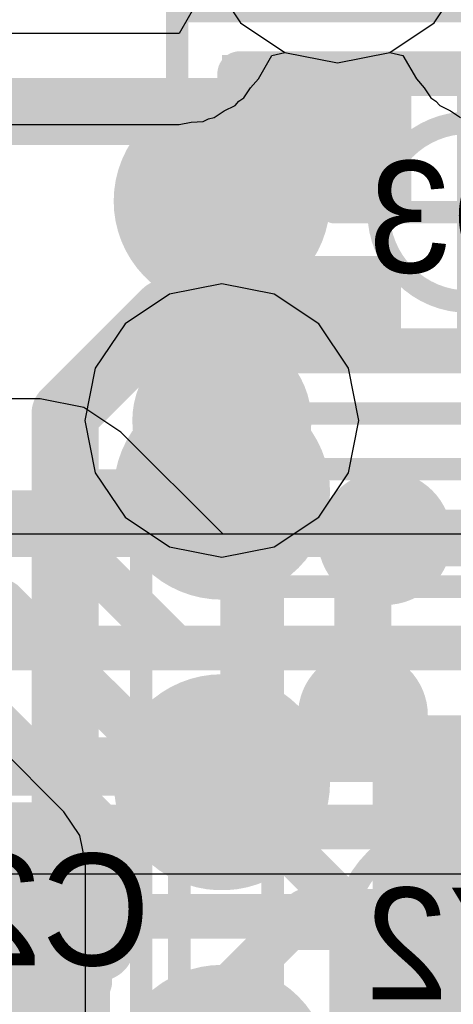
# Model space of a CAD drawing. Header units: millimetres. Extents: x -2 to 68, y -2 to 27.4.
# Tile 480 of 594: x 54.649 to 55.617, y 8.828 to 11.031. Entities that reach past the tile are written whole.
import ezdxf

# ---------------------------------------------------------------- set-up
doc = ezdxf.new("R2010")
doc.units = ezdxf.units.MM
for name, color, linetype in [('BottomLayer', 5, 'Continuous'), ('BottomPaste', 16, 'Continuous'), ('BottomSolder', 6, 'Continuous'), ('DrillGuide', 244, 'Continuous'), ('Mechanical10', 56, 'Continuous'), ('Mechanical13', 56, 'Continuous'), ('Mechanical17', 56, 'Continuous'), ('Mechanical6', 56, 'Continuous'), ('Mechanical87', 56, 'Continuous'), ('MidLayer1', 16, 'Continuous'), ('MidLayer2', 76, 'Continuous'), ('MidLayer3', 90, 'Continuous'), ('MidLayer4', 156, 'Continuous'), ('MidLayer5', 130, 'Continuous'), ('MidLayer6', 216, 'Continuous'), ('MidLayer7', 6, 'Continuous'), ('MidLayer8', 54, 'Continuous'), ('MultiLayer', 9, 'Continuous'), ('TopLayer', 1, 'Continuous'), ('TopPaste', 8, 'Continuous'), ('TopSolder', 216, 'Continuous'), ('ViaHoleLayer', 16, 'Continuous')]:
    doc.layers.add(name, color=color, linetype=linetype)

# ---------------------------------------------------------------- blocks, each defined once
blk = doc.blocks.new('CAP_0201_B_112')
at = {"layer": 'BottomLayer', "const_width": 0.08059928}
for points in [[(-0.3896995, 0.08940038, 1), (-0.30910022, 0.08940038, 1)], [(-0.24090122, 0.08940038, 1), (-0.16030194, 0.08940038, 1)], [(0.16030194, 0.08940038, 1), (0.24090122, 0.08940038, 1)], [(0.30910022, 0.08940038, 1), (0.3896995, 0.08940038, 1)], [(-0.3896995, -0.08940038, 1), (-0.30910022, -0.08940038, 1)], [(-0.24090122, -0.08940038, 1), (-0.16030194, -0.08940038, 1)], [(0.16030194, -0.08940038, 1), (0.24090122, -0.08940038, 1)], [(0.30910022, -0.08940038, 1), (0.3896995, -0.08940038, 1)]]:
    blk.add_lwpolyline(points, format="xyb", close=True, dxfattribs=at)
at = {"layer": 'BottomLayer'}
for points in [[(-0.20060158, 0.16999966), (-0.34939986, 0.16999966), (-0.20060158, -0.16999966), (-0.34939986, -0.16999966)], [(0.20060158, -0.16999966), (0.34939986, -0.16999966), (0.20060158, 0.16999966), (0.34939986, 0.16999966)], [(-0.1200023, 0.08940038), (-0.4299991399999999, 0.08940038), (-0.1200023, -0.08940038), (-0.4299991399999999, -0.08940038)], [(0.1200023, -0.08940038), (0.4299991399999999, -0.08940038), (0.1200023, 0.08940038), (0.4299991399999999, 0.08940038)]]:
    blk.add_solid(points, dxfattribs=at)
at = {"layer": 'BottomPaste', "const_width": 0.08059928}
for points in [[(-0.3896995, 0.08940038, 1), (-0.30910022, 0.08940038, 1)], [(-0.24090122, 0.08940038, 1), (-0.16030194, 0.08940038, 1)], [(0.16030194, 0.08940038, 1), (0.24090122, 0.08940038, 1)], [(0.30910022, 0.08940038, 1), (0.3896995, 0.08940038, 1)], [(-0.3896995, -0.08940038, 1), (-0.30910022, -0.08940038, 1)], [(-0.24090122, -0.08940038, 1), (-0.16030194, -0.08940038, 1)], [(0.16030194, -0.08940038, 1), (0.24090122, -0.08940038, 1)], [(0.30910022, -0.08940038, 1), (0.3896995, -0.08940038, 1)]]:
    blk.add_lwpolyline(points, format="xyb", close=True, dxfattribs=at)
at = {"layer": 'BottomPaste'}
for points in [[(-0.20060158, 0.16999966), (-0.34939986, 0.16999966), (-0.20060158, -0.16999966), (-0.34939986, -0.16999966)], [(0.20060158, -0.16999966), (0.34939986, -0.16999966), (0.20060158, 0.16999966), (0.34939986, 0.16999966)], [(-0.1200023, 0.08940038), (-0.4299991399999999, 0.08940038), (-0.1200023, -0.08940038), (-0.4299991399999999, -0.08940038)], [(0.1200023, -0.08940038), (0.4299991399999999, -0.08940038), (0.1200023, 0.08940038), (0.4299991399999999, 0.08940038)]]:
    blk.add_solid(points, dxfattribs=at)
at = {"layer": 'BottomSolder', "const_width": 0.08059928}
for points in [[(-0.3896995, 0.08940038, 1), (-0.30910022, 0.08940038, 1)], [(-0.24090122, 0.08940038, 1), (-0.16030194, 0.08940038, 1)], [(0.16030194, 0.08940038, 1), (0.24090122, 0.08940038, 1)], [(0.30910022, 0.08940038, 1), (0.3896995, 0.08940038, 1)], [(-0.3896995, -0.08940038, 1), (-0.30910022, -0.08940038, 1)], [(-0.24090122, -0.08940038, 1), (-0.16030194, -0.08940038, 1)], [(0.16030194, -0.08940038, 1), (0.24090122, -0.08940038, 1)], [(0.30910022, -0.08940038, 1), (0.3896995, -0.08940038, 1)]]:
    blk.add_lwpolyline(points, format="xyb", close=True, dxfattribs=at)
at = {"layer": 'BottomSolder'}
for points in [[(-0.20060158, 0.16999966), (-0.34939986, 0.16999966), (-0.20060158, -0.16999966), (-0.34939986, -0.16999966)], [(0.20060158, -0.16999966), (0.34939986, -0.16999966), (0.20060158, 0.16999966), (0.34939986, 0.16999966)], [(-0.1200023, 0.08940038), (-0.4299991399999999, 0.08940038), (-0.1200023, -0.08940038), (-0.4299991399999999, -0.08940038)], [(0.1200023, -0.08940038), (0.4299991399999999, -0.08940038), (0.1200023, 0.08940038), (0.4299991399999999, 0.08940038)]]:
    blk.add_solid(points, dxfattribs=at)
at = {"layer": 'Mechanical10', "const_width": 0.11999976}
for points in [[(-0.31999936, -0.16999966), (-0.31999936, 0.16999966)], [(-0.31999936, 0.16999966), (0.31999936, 0.16999966)], [(0.31999936, -0.16999966), (0.31999936, 0.16999966)], [(-0.31999936, -0.16999966), (0.31999936, -0.16999966)]]:
    blk.add_lwpolyline(points, dxfattribs=at)
at = {"layer": 'Mechanical10', "const_width": 0.05999988}
for points in [[(-0.3499993, 0.16999966, 1), (-0.28999942, 0.16999966, 1)], [(-0.3499993, 0.16999966, 1), (-0.28999942, 0.16999966, 1)], [(0.28999942, 0.16999966, 1), (0.3499993, 0.16999966, 1)], [(0.28999942, 0.16999966, 1), (0.3499993, 0.16999966, 1)], [(-0.3499993, -0.16999966, 1), (-0.28999942, -0.16999966, 1)], [(-0.3499993, -0.16999966, 1), (-0.28999942, -0.16999966, 1)], [(0.28999942, -0.16999966, 1), (0.3499993, -0.16999966, 1)], [(0.28999942, -0.16999966, 1), (0.3499993, -0.16999966, 1)]]:
    blk.add_lwpolyline(points, format="xyb", close=True, dxfattribs=at)
at = {"layer": 'Mechanical6', "const_width": 0.0499999}
for points in [[(-0.5299989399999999, -0.26999946), (-0.5299989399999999, 0.26999946)], [(-0.5299989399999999, 0.26999946), (0.5299989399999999, 0.26999946)], [(0.5299989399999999, -0.26999946), (0.5299989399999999, 0.26999946)], [(0, -0.135001), (0, 0.135001)], [(-0.135001, 0), (0.135001, 0)], [(-0.5299989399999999, -0.26999946), (0.5299989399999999, -0.26999946)]]:
    blk.add_lwpolyline(points, dxfattribs=at)
at = {"layer": 'Mechanical6'}
for points, const_width in [([(-0.54249828, 0.26999946, 1), (-0.5174996, 0.26999946, 1)], 0.02499868), ([(-0.54249828, 0.26999946, 1), (-0.5174996, 0.26999946, 1)], 0.02499868), ([(0.5174996, 0.26999946, 1), (0.54249828, 0.26999946, 1)], 0.02499868), ([(0.5174996, 0.26999946, 1), (0.54249828, 0.26999946, 1)], 0.02499868), ([(-0.01249934, 0.135001, 1), (0.01249934, 0.135001, 1)], 0.02499868), ([(0.10130028, 0, 1), (-0.10130028, 0, 1)], 0.0499999), ([(-0.14750034, 0, 1), (-0.12250166, 0, 1)], 0.02499868), ([(-0.11379962, 0, 1), (-0.08880094, 0, 1)], 0.02499868), ([(0.08880094, 0, 1), (0.11379962, 0, 1)], 0.02499868), ([(0.12250166, 0, 1), (0.14750034, 0, 1)], 0.02499868), ([(-0.01249934, -0.135001, 1), (0.01249934, -0.135001, 1)], 0.02499868), ([(-0.54249828, -0.26999946, 1), (-0.5174996, -0.26999946, 1)], 0.02499868), ([(-0.54249828, -0.26999946, 1), (-0.5174996, -0.26999946, 1)], 0.02499868), ([(0.5174996, -0.26999946, 1), (0.54249828, -0.26999946, 1)], 0.02499868), ([(0.5174996, -0.26999946, 1), (0.54249828, -0.26999946, 1)], 0.02499868)]:
    blk.add_lwpolyline(points, format="xyb", close=True, dxfattribs=dict(at, const_width=const_width))
blk = doc.blocks.new('S_T1532AI_J4_DCC_32_768E_F_________1_B_154')
at = {"layer": 'BottomLayer', "const_width": 0.12499848}
for points in [[(-0.56249824, 0.20500086, 1), (-0.43749976, 0.20500086, 1)], [(0.43749976, 0.20500086, 1), (0.56249824, 0.20500086, 1)], [(-0.56249824, -0.20500086, 1), (-0.43749976, -0.20500086, 1)], [(0.43749976, -0.20500086, 1), (0.56249824, -0.20500086, 1)]]:
    blk.add_lwpolyline(points, format="xyb", close=True, dxfattribs=at)
at = {"layer": 'BottomPaste', "const_width": 0.12499848}
for points in [[(-0.56249824, 0.20500086, 1), (-0.43749976, 0.20500086, 1)], [(0.43749976, 0.20500086, 1), (0.56249824, 0.20500086, 1)], [(-0.56249824, -0.20500086, 1), (-0.43749976, -0.20500086, 1)], [(0.43749976, -0.20500086, 1), (0.56249824, -0.20500086, 1)]]:
    blk.add_lwpolyline(points, format="xyb", close=True, dxfattribs=at)
at = {"layer": 'BottomSolder', "const_width": 0.14499844}
for points in [[(-0.5724982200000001, 0.20500086, 1), (-0.42749978, 0.20500086, 1)], [(0.42749978, 0.20500086, 1), (0.5724982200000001, 0.20500086, 1)], [(-0.5724982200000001, -0.20500086, 1), (-0.42749978, -0.20500086, 1)], [(0.42749978, -0.20500086, 1), (0.5724982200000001, -0.20500086, 1)]]:
    blk.add_lwpolyline(points, format="xyb", close=True, dxfattribs=at)
at = {"layer": 'Mechanical10', "const_width": 0.0508}
for points in [[(-0.7874, -0.4064), (-0.7874, 0.4318)], [(0.7619999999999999, 0.4318), (-0.7874, 0.4318)], [(0.7619999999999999, -0.4064), (0.7619999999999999, 0.4318)], [(0.7619999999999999, -0.4064), (-0.7874, -0.4064)]]:
    blk.add_lwpolyline(points, dxfattribs=at)
at = {"layer": 'Mechanical10', "const_width": 0.0254}
for points in [[(-0.8000999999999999, 0.4318, 1), (-0.7746999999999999, 0.4318, 1)], [(-0.8000999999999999, 0.4318, 1), (-0.7746999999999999, 0.4318, 1)], [(0.7493, 0.4318, 1), (0.7746999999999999, 0.4318, 1)], [(0.7493, 0.4318, 1), (0.7746999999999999, 0.4318, 1)], [(-0.8000999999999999, -0.4064, 1), (-0.7746999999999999, -0.4064, 1)], [(-0.8000999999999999, -0.4064, 1), (-0.7746999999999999, -0.4064, 1)], [(0.7493, -0.4064, 1), (0.7746999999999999, -0.4064, 1)], [(0.7493, -0.4064, 1), (0.7746999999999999, -0.4064, 1)]]:
    blk.add_lwpolyline(points, format="xyb", close=True, dxfattribs=at)
at = {"layer": 'Mechanical10'}
blk.add_solid([(-0.7874, 0.2032), (-0.5588, 0.2032), (-0.7874, 0.4318), (-0.5588, 0.4318)], dxfattribs=at)
at = {"layer": 'Mechanical6', "const_width": 0.0499999}
for points in [[(1.05000044, 0.7000011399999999), (-1.05000044, 0.7000011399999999)], [(-1.05000044, -0.7000011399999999), (-1.05000044, 0.7000011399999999)], [(1.05000044, -0.7000011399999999), (1.05000044, 0.7000011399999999)], [(0, -0.3499993), (0, 0.3499993)], [(0.3499993, 0), (-0.3499993, 0)], [(1.05000044, -0.7000011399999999), (-1.05000044, -0.7000011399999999)]]:
    blk.add_lwpolyline(points, dxfattribs=at)
at = {"layer": 'Mechanical6'}
for points, const_width in [([(-1.06249978, 0.7000011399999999, 1), (-1.0375011, 0.7000011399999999, 1)], 0.02499868), ([(-1.06249978, 0.7000011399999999, 1), (-1.0375011, 0.7000011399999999, 1)], 0.02499868), ([(1.0375011, 0.7000011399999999, 1), (1.06249978, 0.7000011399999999, 1)], 0.02499868), ([(1.0375011, 0.7000011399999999, 1), (1.06249978, 0.7000011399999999, 1)], 0.02499868), ([(-0.01249934, 0.3499993, 1), (0.01249934, 0.3499993, 1)], 0.02499868), ([(0.2499995, 0, 1), (-0.2499995, 0, 1)], 0.0499999), ([(-0.36249864, 0, 1), (-0.33749996, 0, 1)], 0.02499868), ([(-0.26249884, 0, 1), (-0.23750016, 0, 1)], 0.02499868), ([(0.23750016, 0, 1), (0.26249884, 0, 1)], 0.02499868), ([(0.33749996, 0, 1), (0.36249864, 0, 1)], 0.02499868), ([(-0.01249934, -0.3499993, 1), (0.01249934, -0.3499993, 1)], 0.02499868), ([(-1.06249978, -0.7000011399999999, 1), (-1.0375011, -0.7000011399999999, 1)], 0.02499868), ([(-1.06249978, -0.7000011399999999, 1), (-1.0375011, -0.7000011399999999, 1)], 0.02499868), ([(1.0375011, -0.7000011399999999, 1), (1.06249978, -0.7000011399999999, 1)], 0.02499868), ([(1.0375011, -0.7000011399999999, 1), (1.06249978, -0.7000011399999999, 1)], 0.02499868)]:
    blk.add_lwpolyline(points, format="xyb", close=True, dxfattribs=dict(at, const_width=const_width))
blk = doc.blocks.new('SOT883_B_155')
at = {"layer": 'BottomLayer'}
for points, const_width in [([(-0.46874684, 0.2875025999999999, 1), (-0.4062476, 0.2875025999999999, 1)], 0.06249923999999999), ([(-0.29374592, 0.2875025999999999, 1), (-0.23124668, 0.2875025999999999, 1)], 0.06249923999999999), ([(0.21874988, 0.26250138, 1), (0.25625044, 0.26250138, 1)], 0.03750056), ([(0.44374816, 0.26250138, 1), (0.48124872, 0.26250138, 1)], 0.03750056), ([(-0.46874684, 0.16250412, 1), (-0.4062476, 0.16250412, 1)], 0.06249923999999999), ([(-0.29374592, 0.16250412, 1), (-0.23124668, 0.16250412, 1)], 0.06249923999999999), ([(-0.46874938, -0.16249904, 1), (-0.40625014, -0.16249904, 1)], 0.06249923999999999), ([(-0.29374846, -0.16249904, 1), (-0.23124922, -0.16249904, 1)], 0.06249923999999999), ([(-0.46874938, -0.28749752, 1), (-0.40625014, -0.28749752, 1)], 0.06249923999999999), ([(-0.29374846, -0.28749752, 1), (-0.23124922, -0.28749752, 1)], 0.06249923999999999), ([(0.21874988, -0.2624963, 1), (0.25625044, -0.2624963, 1)], 0.03750056), ([(0.44374816, -0.2624963, 1), (0.48124872, -0.2624963, 1)], 0.03750056)]:
    blk.add_lwpolyline(points, format="xyb", close=True, dxfattribs=dict(at, const_width=const_width))
for points in [[(-0.43749722, 0.35000184), (-0.43749722, 0.10000488), (-0.2624963, 0.35000184), (-0.2624963, 0.10000488)], [(-0.49999646, 0.2875025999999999), (-0.49999646, 0.16250412), (-0.19999706, 0.2875025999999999), (-0.19999706, 0.16250412)], [(0.23750016, -0.29999686), (0.46249844, -0.29999686), (0.23750016, 0.30000194), (0.46249844, 0.30000194)], [(0.1999996, -0.2624963), (0.499999, -0.2624963), (0.1999996, 0.26250138), (0.499999, 0.26250138)], [(-0.43749976, -0.0999998), (-0.43749976, -0.34999676), (-0.26249884, -0.0999998), (-0.26249884, -0.34999676)], [(-0.499999, -0.16249904), (-0.499999, -0.28749752), (-0.1999996, -0.16249904), (-0.1999996, -0.28749752)]]:
    blk.add_solid(points, dxfattribs=at)
at = {"layer": 'BottomPaste'}
for points, const_width in [([(-0.46874684, 0.2875025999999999, 1), (-0.4062476, 0.2875025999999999, 1)], 0.06249923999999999), ([(-0.29374592, 0.2875025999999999, 1), (-0.23124668, 0.2875025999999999, 1)], 0.06249923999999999), ([(0.21874988, 0.26250138, 1), (0.25625044, 0.26250138, 1)], 0.03750056), ([(0.44374816, 0.26250138, 1), (0.48124872, 0.26250138, 1)], 0.03750056), ([(-0.46874684, 0.16250412, 1), (-0.4062476, 0.16250412, 1)], 0.06249923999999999), ([(-0.29374592, 0.16250412, 1), (-0.23124668, 0.16250412, 1)], 0.06249923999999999), ([(-0.46874938, -0.16249904, 1), (-0.40625014, -0.16249904, 1)], 0.06249923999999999), ([(-0.29374846, -0.16249904, 1), (-0.23124922, -0.16249904, 1)], 0.06249923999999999), ([(-0.46874938, -0.28749752, 1), (-0.40625014, -0.28749752, 1)], 0.06249923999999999), ([(-0.29374846, -0.28749752, 1), (-0.23124922, -0.28749752, 1)], 0.06249923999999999), ([(0.21874988, -0.2624963, 1), (0.25625044, -0.2624963, 1)], 0.03750056), ([(0.44374816, -0.2624963, 1), (0.48124872, -0.2624963, 1)], 0.03750056)]:
    blk.add_lwpolyline(points, format="xyb", close=True, dxfattribs=dict(at, const_width=const_width))
for points in [[(-0.43749722, 0.35000184), (-0.43749722, 0.10000488), (-0.2624963, 0.35000184), (-0.2624963, 0.10000488)], [(-0.49999646, 0.2875025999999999), (-0.49999646, 0.16250412), (-0.19999706, 0.2875025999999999), (-0.19999706, 0.16250412)], [(0.23750016, -0.29999686), (0.46249844, -0.29999686), (0.23750016, 0.30000194), (0.46249844, 0.30000194)], [(0.1999996, -0.2624963), (0.499999, -0.2624963), (0.1999996, 0.26250138), (0.499999, 0.26250138)], [(-0.43749976, -0.0999998), (-0.43749976, -0.34999676), (-0.26249884, -0.0999998), (-0.26249884, -0.34999676)], [(-0.499999, -0.16249904), (-0.499999, -0.28749752), (-0.1999996, -0.16249904), (-0.1999996, -0.28749752)]]:
    blk.add_solid(points, dxfattribs=at)
at = {"layer": 'BottomSolder'}
for points, const_width in [([(-0.46874684, 0.2875025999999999, 1), (-0.4062476, 0.2875025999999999, 1)], 0.06249923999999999), ([(-0.29374592, 0.2875025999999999, 1), (-0.23124668, 0.2875025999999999, 1)], 0.06249923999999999), ([(0.1937512, 0.26250138, 1), (0.28124912, 0.26250138, 1)], 0.08750045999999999), ([(0.41874948, 0.26250138, 1), (0.5062474, 0.26250138, 1)], 0.08750045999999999), ([(-0.46874684, 0.16250412, 1), (-0.4062476, 0.16250412, 1)], 0.06249923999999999), ([(-0.29374592, 0.16250412, 1), (-0.23124668, 0.16250412, 1)], 0.06249923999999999), ([(-0.46874938, -0.16249904, 1), (-0.40625014, -0.16249904, 1)], 0.06249923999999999), ([(-0.29374846, -0.16249904, 1), (-0.23124922, -0.16249904, 1)], 0.06249923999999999), ([(0.1937512, -0.2624963, 1), (0.28124912, -0.2624963, 1)], 0.08750045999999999), ([(0.41874948, -0.2624963, 1), (0.5062474, -0.2624963, 1)], 0.08750045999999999), ([(-0.46874938, -0.28749752, 1), (-0.40625014, -0.28749752, 1)], 0.06249923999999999), ([(-0.29374846, -0.28749752, 1), (-0.23124922, -0.28749752, 1)], 0.06249923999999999)]:
    blk.add_lwpolyline(points, format="xyb", close=True, dxfattribs=dict(at, const_width=const_width))
for points in [[(-0.54999636, 0.0979297), (-0.14999716, 0.0979297), (-0.54999636, 0.3519297), (-0.14999716, 0.3519297)], [(-0.43749722, 0.35000184), (-0.43749722, 0.10000488), (-0.2624963, 0.35000184), (-0.2624963, 0.10000488)], [(0.23750016, -0.34999676), (0.46249844, -0.34999676), (0.23750016, 0.35000184), (0.46249844, 0.35000184)], [(-0.49999646, 0.2875025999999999), (-0.49999646, 0.16250412), (-0.19999706, 0.2875025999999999), (-0.19999706, 0.16250412)], [(0.1499997, -0.2624963), (0.5499989, -0.2624963), (0.1499997, 0.26250138), (0.5499989, 0.26250138)], [(-0.54999382, -0.35193478), (-0.14999462, -0.35193478), (-0.54999382, -0.09793478), (-0.14999462, -0.09793478)], [(-0.43749976, -0.0999998), (-0.43749976, -0.34999676), (-0.26249884, -0.0999998), (-0.26249884, -0.34999676)], [(-0.499999, -0.16249904), (-0.499999, -0.28749752), (-0.1999996, -0.16249904), (-0.1999996, -0.28749752)]]:
    blk.add_solid(points, dxfattribs=at)
at = {"layer": 'Mechanical10', "const_width": 0.0999998}
for points in [[(-0.50999898, 0.30999938), (0.51000152, 0.31000192)], [(-0.50999898, -0.30999684), (-0.50999898, 0.30999938)], [(0.51000152, 0.31000192), (0.51000406, -0.30999938)], [(-0.50999898, -0.30999684), (0.51000406, -0.30999938)]]:
    blk.add_lwpolyline(points, dxfattribs=at)
at = {"layer": 'Mechanical10', "const_width": 0.0499999}
for points in [[(-0.5349976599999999, 0.30999938, 1), (-0.4850003, 0.30999938, 1)], [(-0.5349976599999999, 0.30999938, 1), (-0.4850003, 0.30999938, 1)], [(0.48500284, 0.31000192, 1), (0.5350001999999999, 0.31000192, 1)], [(0.48500284, 0.31000192, 1), (0.5350001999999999, 0.31000192, 1)], [(-0.5349976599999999, -0.30999684, 1), (-0.4850003, -0.30999684, 1)], [(-0.5349976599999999, -0.30999684, 1), (-0.4850003, -0.30999684, 1)], [(0.4850053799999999, -0.30999938, 1), (0.53500274, -0.30999938, 1)], [(0.4850053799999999, -0.30999938, 1), (0.53500274, -0.30999938, 1)]]:
    blk.add_lwpolyline(points, format="xyb", close=True, dxfattribs=at)
at = {"layer": 'Mechanical10'}
blk.add_solid([(-0.50994056, 7.619999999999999e-06), (-0.12694412, 7.619999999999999e-06), (-0.50994056, 0.31000446), (-0.12694412, 0.31000446)], dxfattribs=at)
at = {"layer": 'Mechanical6', "const_width": 0.0499999}
for points in [[(-0.65000124, -0.44999656), (-0.65000124, 0.4500016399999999)], [(-0.65000124, 0.4500016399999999), (0.65000124, 0.4500016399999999)], [(0.65000124, -0.44999656), (0.65000124, 0.4500016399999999)], [(0, 0), (0, 0.2999994)], [(-0.29999686, 2.54e-06), (0, 0)], [(0, 0), (0.29999686, 2.54e-06)], [(0, -0.29999686), (0, 0)], [(-0.65000124, -0.44999656), (0.65000124, -0.44999656)]]:
    blk.add_lwpolyline(points, dxfattribs=at)
at = {"layer": 'Mechanical6'}
for points, const_width in [([(-0.66250058, 0.4500016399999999, 1), (-0.6375019, 0.4500016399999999, 1)], 0.02499868), ([(-0.66250058, 0.4500016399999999, 1), (-0.6375019, 0.4500016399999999, 1)], 0.02499868), ([(0.6375019, 0.4500016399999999, 1), (0.66250058, 0.4500016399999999, 1)], 0.02499868), ([(0.6375019, 0.4500016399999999, 1), (0.66250058, 0.4500016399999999, 1)], 0.02499868), ([(-0.01249934, 0.2999994, 1), (0.01249934, 0.2999994, 1)], 0.02499868), ([(0.1999996, 0, 1), (-0.1999996, 0, 1)], 0.0499999), ([(-0.3124962, 2.54e-06, 1), (-0.28749752, 2.54e-06, 1)], 0.02499868), ([(-0.21249894, 0, 1), (-0.18750026, 0, 1)], 0.02499868), ([(-0.01249934, 0, 1), (0.01249934, 0, 1)], 0.02499868), ([(-0.01249934, 0, 1), (0.01249934, 0, 1)], 0.02499868), ([(-0.01249934, 0, 1), (0.01249934, 0, 1)], 0.02499868), ([(-0.01249934, 0, 1), (0.01249934, 0, 1)], 0.02499868), ([(0.18750026, 0, 1), (0.21249894, 0, 1)], 0.02499868), ([(0.28749752, 2.54e-06, 1), (0.3124962, 2.54e-06, 1)], 0.02499868), ([(-0.01249934, -0.29999686, 1), (0.01249934, -0.29999686, 1)], 0.02499868), ([(-0.66250058, -0.44999656, 1), (-0.6375019, -0.44999656, 1)], 0.02499868), ([(-0.66250058, -0.44999656, 1), (-0.6375019, -0.44999656, 1)], 0.02499868), ([(0.6375019, -0.44999656, 1), (0.66250058, -0.44999656, 1)], 0.02499868), ([(0.6375019, -0.44999656, 1), (0.66250058, -0.44999656, 1)], 0.02499868)]:
    blk.add_lwpolyline(points, format="xyb", close=True, dxfattribs=dict(at, const_width=const_width))
blk = doc.blocks.new('MT53D512M32D2DS_053_WT_D_F_________1_168')
at = {"layer": 'Mechanical13'}
blk.add_solid([(-4.9999773, 6.095984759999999), (-3.93698222, 6.095984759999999), (-4.9999773, 7.249982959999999), (-3.93698222, 7.249982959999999)], dxfattribs=at)
at = {"layer": 'TopLayer', "const_width": 0.13999972}
for points in [[(-3.67000028, 6.174999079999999, 1), (-3.53000056, 6.174999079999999, 1)], [(-3.67000028, 5.52500038, 1), (-3.53000056, 5.52500038, 1)], [(-3.67000028, 4.87499914, 1), (-3.53000056, 4.87499914, 1)]]:
    blk.add_lwpolyline(points, format="xyb", close=True, dxfattribs=at)
at = {"layer": 'TopPaste', "const_width": 0.13999972}
for points in [[(-3.67000028, 6.174999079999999, 1), (-3.53000056, 6.174999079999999, 1)], [(-3.67000028, 5.52500038, 1), (-3.53000056, 5.52500038, 1)], [(-3.67000028, 4.87499914, 1), (-3.53000056, 4.87499914, 1)]]:
    blk.add_lwpolyline(points, format="xyb", close=True, dxfattribs=at)
at = {"layer": 'TopSolder', "const_width": 0.24159972}
for points in [[(-3.72080028, 6.82500032, 1), (-3.47920056, 6.82500032, 1)], [(-3.72080028, 6.174999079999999, 1), (-3.47920056, 6.174999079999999, 1)], [(-3.72080028, 5.52500038, 1), (-3.47920056, 5.52500038, 1)], [(-3.72080028, 4.87499914, 1), (-3.47920056, 4.87499914, 1)]]:
    blk.add_lwpolyline(points, format="xyb", close=True, dxfattribs=at)

msp = doc.modelspace()

# ---------------------------------------------------------------- linework, layer by layer
at = {"layer": 'BottomLayer'}
for points, const_width in [([(54.37499919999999, 10.82499994), (55.3000037, 10.82499994)], 0.1499997), ([(54.75000734, 10.15000764), (54.97499799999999, 10.3749983)], 0.1499997), ([(54.97499799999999, 10.3749983), (55.30000115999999, 10.3749983)], 0.1499997), ([(54.75000734, 9.049999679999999), (54.75000734, 10.15000764)], 0.1499997), ([(55.46396323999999, 9.87138742), (55.74958115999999, 9.87138742)], 0.127), ([(55.46396323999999, 9.82457268), (55.46396323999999, 9.87138742)], 0.127), ([(55.41499965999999, 9.775609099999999), (55.46396323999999, 9.82457268)], 0.127), ([(55.41499965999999, 9.4749874), (55.41499965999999, 9.775609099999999)], 0.127), ([(54.74998447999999, 8.97999982), (54.75000734, 8.98002268)], 0.1999996), ([(54.74998447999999, 7.430008), (54.74998447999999, 8.97999982)], 0.1999996), ([(55.10000409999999, 8.849997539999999), (55.28662806, 9.036621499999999)], 0.0999998), ([(55.28662806, 9.036621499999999), (55.87068073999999, 9.036621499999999)], 0.0999998), ([(55.10000409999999, 8.474989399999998), (55.10000409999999, 8.849997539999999)], 0.0999998)]:
    msp.add_lwpolyline(points, dxfattribs=dict(at, const_width=const_width))
for points, const_width in [([(55.26250314, 10.82499994, 1), (55.33750426, 10.82499994, 1)], 0.07499858), ([(54.93749743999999, 10.3749983, 1), (55.01249856, 10.3749983, 1)], 0.07499858), ([(54.93749743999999, 10.3749983, 1), (55.01249856, 10.3749983, 1)], 0.07499858), ([(55.2625006, 10.3749983, 1), (55.33750171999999, 10.3749983, 1)], 0.07499858), ([(54.71250678, 10.15000764, 1), (54.7875079, 10.15000764, 1)], 0.07499858), ([(54.71250678, 10.15000764, 1), (54.7875079, 10.15000764, 1)], 0.07499858), ([(55.38896466, 9.87138742, 1), (55.53896182, 9.87138742, 1)], 0.1499997), ([(55.43221324, 9.87138742, 1), (55.49571323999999, 9.87138742, 1)], 0.0635), ([(55.43221324, 9.87138742, 1), (55.49571323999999, 9.87138742, 1)], 0.0635), ([(55.43221324, 9.82457268, 1), (55.49571323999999, 9.82457268, 1)], 0.0635), ([(55.43221324, 9.82457268, 1), (55.49571323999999, 9.82457268, 1)], 0.0635), ([(55.38324966, 9.775609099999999, 1), (55.44674965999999, 9.775609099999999, 1)], 0.0635), ([(55.38324966, 9.775609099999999, 1), (55.44674965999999, 9.775609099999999, 1)], 0.0635), ([(55.38324966, 9.4749874, 1), (55.44674965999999, 9.4749874, 1)], 0.0635), ([(54.71250678, 9.049999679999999, 1), (54.7875079, 9.049999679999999, 1)], 0.07499858), ([(54.69998458, 8.97999982, 1), (54.79998438, 8.97999982, 1)], 0.0999998), ([(54.69998458, 8.97999982, 1), (54.79998438, 8.97999982, 1)], 0.0999998), ([(54.70000743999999, 8.98002268, 1), (54.80000724, 8.98002268, 1)], 0.0999998), ([(55.26162938, 9.036621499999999, 1), (55.31162673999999, 9.036621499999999, 1)], 0.0499999), ([(55.26162938, 9.036621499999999, 1), (55.31162673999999, 9.036621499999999, 1)], 0.0499999), ([(55.07500542, 8.849997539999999, 1), (55.12500278, 8.849997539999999, 1)], 0.0499999), ([(55.07500542, 8.849997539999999, 1), (55.12500278, 8.849997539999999, 1)], 0.0499999)]:
    msp.add_lwpolyline(points, format="xyb", close=True, dxfattribs=dict(at, const_width=const_width))
at = {"layer": 'DrillGuide'}
for points, const_width in [([(55.07500288, 10.6249978, 1), (55.12500024, 10.6249978, 1)], 0.0499999), ([(55.05000165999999, 10.13400056, 1), (55.15000145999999, 10.13400056, 1)], 0.0999998), ([(55.43896456, 9.87138742, 1), (55.48896191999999, 9.87138742, 1)], 0.0499999)]:
    msp.add_lwpolyline(points, format="xyb", close=True, dxfattribs=dict(at, const_width=const_width))
at = {"layer": 'Mechanical87', "const_width": 0.0999998}
for points in [[(55.14679344, 9.87859848), (55.14679344, 10.4363647)], [(54.58902721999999, 9.87859848), (55.14679344, 9.87859848)], [(55.14679344, 9.32083226), (55.14679344, 9.87859848)], [(55.14679344, 9.87859848), (55.70455965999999, 9.87859848)]]:
    msp.add_lwpolyline(points, dxfattribs=at)
at = {"layer": 'Mechanical87', "const_width": 0.0499999}
for points in [[(55.12179476, 10.4363647, 1), (55.17179212, 10.4363647, 1)], [(55.12179476, 9.87859848, 1), (55.17179212, 9.87859848, 1)], [(55.12179476, 9.87859848, 1), (55.17179212, 9.87859848, 1)], [(55.12179476, 9.87859848, 1), (55.17179212, 9.87859848, 1)], [(55.12179476, 9.87859848, 1), (55.17179212, 9.87859848, 1)], [(55.12179476, 9.32083226, 1), (55.17179212, 9.32083226, 1)]]:
    msp.add_lwpolyline(points, format="xyb", close=True, dxfattribs=at)
at = {"layer": 'MidLayer1'}
for points, const_width in [([(55.02500297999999, 10.6249978, 1), (55.17500013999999, 10.6249978, 1)], 0.1499997), ([(55.062501, 10.6249978, 1), (55.13750212, 10.6249978, 1)], 0.07499858), ([(55.00000176, 10.13400056, 1), (55.20000136, 10.13400056, 1)], 0.1999996), ([(55.062501, 10.13400056, 1), (55.13750212, 10.13400056, 1)], 0.07499858)]:
    msp.add_lwpolyline(points, format="xyb", close=True, dxfattribs=dict(at, const_width=const_width))
at = {"layer": 'MidLayer1', "const_width": 0.1499997}
msp.add_lwpolyline([(55.10000156, 10.13400056), (55.10000156, 10.6249978)], dxfattribs=at)
at = {"layer": 'MidLayer2'}
for p, q in [((57.01756186, 9.87989388), (54.10846684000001, 9.87989388)), ((54.35942391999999, 9.1204542), (57.21287515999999, 9.1204542))]:
    msp.add_line(p, q, dxfattribs=at)
at = {"layer": 'MidLayer2', "const_width": 0.1999996}
msp.add_lwpolyline([(55.00000176, 10.13400056, 1), (55.20000136, 10.13400056, 1)], format="xyb", close=True, dxfattribs=at)
at = {"layer": 'MidLayer2', "const_width": 0.0999998}
for points in [[(51.71967304, 9.62499726), (57.12314204, 9.62499726)], [(51.82716838, 9.37535082), (57.21287515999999, 9.37535082)]]:
    msp.add_lwpolyline(points, dxfattribs=at)
at = {"layer": 'MidLayer3'}
for p, q in [((54.74743432, 9.25914328), (54.16555842, 9.84101918)), ((54.7827962, 9.20622238), (54.74743432, 9.25914328)), ((54.79521426, 9.143794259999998), (54.7827962, 9.20622238)), ((54.79521426, 8.05919902), (54.79521426, 9.143794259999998))]:
    msp.add_line(p, q, dxfattribs=at)
for points, const_width in [([(55.00000176, 10.13400056, 1), (55.20000136, 10.13400056, 1)], 0.1999996), ([(54.60208789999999, 9.143794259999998, 1), (54.6620827, 9.143794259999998, 1)], 0.05999479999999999), ([(54.60208789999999, 9.143794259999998, 1), (54.6620827, 9.143794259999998, 1)], 0.05999479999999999)]:
    msp.add_lwpolyline(points, format="xyb", close=True, dxfattribs=dict(at, const_width=const_width))
at = {"layer": 'MidLayer3', "const_width": 0.1199896}
for points in [[(54.0502094, 9.725670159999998), (54.6320853, 9.143794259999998)], [(54.6320853, 8.05919902), (54.6320853, 9.143794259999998)]]:
    msp.add_lwpolyline(points, dxfattribs=at)
at = {"layer": 'MidLayer4'}
for points, const_width in [([(55.00000176, 10.13400056, 1), (55.20000136, 10.13400056, 1)], 0.1999996), ([(55.38896466, 9.87138742, 1), (55.53896182, 9.87138742, 1)], 0.1499997), ([(55.43221324, 9.87138742, 1), (55.49571323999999, 9.87138742, 1)], 0.0635)]:
    msp.add_lwpolyline(points, format="xyb", close=True, dxfattribs=dict(at, const_width=const_width))
at = {"layer": 'MidLayer4', "const_width": 0.127}
msp.add_lwpolyline([(55.46396323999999, 9.87138742), (56.21351723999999, 9.87138742)], dxfattribs=at)
at = {"layer": 'MidLayer5', "const_width": 0.1999996}
msp.add_lwpolyline([(55.00000176, 10.13400056, 1), (55.20000136, 10.13400056, 1)], format="xyb", close=True, dxfattribs=at)
at = {"layer": 'MidLayer6'}
for p, q in [((54.69419083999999, 10.18270506), (54.33674172, 10.18270506)), ((54.791737, 10.163302), (54.69419083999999, 10.18270506)), ((54.87442924, 10.10804684), (54.791737, 10.163302)), ((55.10258219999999, 9.87989388), (54.87442924, 10.10804684)), ((57.50725861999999, 9.87989388), (55.10258219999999, 9.87989388))]:
    msp.add_line(p, q, dxfattribs=at)
for points, const_width in [([(55.00000176, 10.13400056, 1), (55.20000136, 10.13400056, 1)], 0.1999996), ([(54.66919215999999, 9.92780844, 1), (54.71918951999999, 9.92780844, 1)], 0.0499999), ([(54.66919215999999, 9.92780844, 1), (54.71918951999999, 9.92780844, 1)], 0.0499999), ([(54.58635006, 9.72780884, 1), (54.63634742, 9.72780884, 1)], 0.0499999), ([(54.58635006, 9.72780884, 1), (54.63634742, 9.72780884, 1)], 0.0499999), ([(54.97200334, 9.62499726, 1), (55.0220007, 9.62499726, 1)], 0.0499999), ([(54.97200334, 9.62499726, 1), (55.0220007, 9.62499726, 1)], 0.0499999), ([(54.88916123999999, 9.424997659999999, 1), (54.93915859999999, 9.424997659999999, 1)], 0.0499999), ([(54.88916123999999, 9.424997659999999, 1), (54.93915859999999, 9.424997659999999, 1)], 0.0499999), ([(54.80631914, 9.224998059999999, 1), (54.8563165, 9.224998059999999, 1)], 0.0499999), ([(54.80631914, 9.224998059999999, 1), (54.8563165, 9.224998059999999, 1)], 0.0499999), ([(54.72347703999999, 9.024998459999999, 1), (54.77347439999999, 9.024998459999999, 1)], 0.0499999), ([(54.72347703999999, 9.024998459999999, 1), (54.77347439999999, 9.024998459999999, 1)], 0.0499999)]:
    msp.add_lwpolyline(points, format="xyb", close=True, dxfattribs=dict(at, const_width=const_width))
at = {"layer": 'MidLayer6', "const_width": 0.0999998}
for points in [[(51.95931442, 9.92780844), (54.69419083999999, 9.92780844)], [(54.69419083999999, 9.92780844), (54.99700202, 9.62499726)], [(52.04215652, 9.72780884), (54.61134874, 9.72780884)], [(54.61134874, 9.72780884), (54.91415992, 9.424997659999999)], [(54.99700202, 9.62499726), (57.6128388, 9.62499726)], [(54.52850663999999, 9.52780924), (54.83131782, 9.224998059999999)], [(54.91415992, 9.424997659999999), (57.6956809, 9.424997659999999)], [(54.44566454, 9.32780964), (54.74847571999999, 9.024998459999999)], [(54.83131782, 9.224998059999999), (57.77852299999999, 9.224998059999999)], [(54.74847571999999, 9.024998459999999), (57.8613651, 9.024998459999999)]]:
    msp.add_lwpolyline(points, dxfattribs=at)
at = {"layer": 'MidLayer7'}
for p, q in [((55.07540673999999, 11.12294702), (55.14171089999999, 11.02371176)), ((55.57428813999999, 11.02371176), (55.64059229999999, 11.12294702)), ((55.14171089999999, 11.02371176), (55.24094615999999, 10.9574076)), ((55.47505287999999, 10.9574076), (55.57428813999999, 11.02371176)), ((55.24094615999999, 10.9574076), (55.35799951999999, 10.93412342)), ((55.35799951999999, 10.93412342), (55.47505287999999, 10.9574076)), ((55.10000156, 10.43987752), (54.9829482, 10.41659334)), ((55.21705492, 10.41659334), (55.10000156, 10.43987752)), ((54.9829482, 10.41659334), (54.88371294, 10.35028918)), ((55.31629018, 10.35028918), (55.21705492, 10.41659334)), ((54.88371294, 10.35028918), (54.81740878, 10.25105392)), ((55.38259434, 10.25105392), (55.31629018, 10.35028918)), ((54.81740878, 10.25105392), (54.7941246, 10.13400056)), ((55.40587851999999, 10.13400056), (55.38259434, 10.25105392)), ((54.7941246, 10.13400056), (54.81740878, 10.0169472)), ((55.38259434, 10.0169472), (55.40587851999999, 10.13400056)), ((54.81740878, 10.0169472), (54.88371294, 9.91771194)), ((55.31629018, 9.91771194), (55.38259434, 10.0169472)), ((54.88371294, 9.91771194), (54.9829482, 9.851407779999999)), ((55.21705492, 9.851407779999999), (55.31629018, 9.91771194)), ((54.9829482, 9.851407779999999), (55.10000156, 9.8281236)), ((55.10000156, 9.8281236), (55.21705492, 9.851407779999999))]:
    msp.add_line(p, q, dxfattribs=at)
at = {"layer": 'MidLayer7', "const_width": 0.1999996}
msp.add_lwpolyline([(55.00000176, 10.13400056, 1), (55.20000136, 10.13400056, 1)], format="xyb", close=True, dxfattribs=at)
at = {"layer": 'MidLayer8'}
for p, q in [((55.07520607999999, 11.12259904), (55.00481251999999, 11.00000086)), ((55.00481251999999, 11.00000086), (54.2443289, 11.00000086)), ((55.18165239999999, 10.89846182), (55.21153803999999, 10.9505115)), ((55.21153803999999, 10.9505115), (55.2409487, 10.9574076)), ((55.2409487, 10.9574076), (55.35799951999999, 10.93412342)), ((55.35799951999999, 10.93412342), (55.47505034, 10.9574076)), ((55.47505034, 10.9574076), (55.50445846, 10.95051404)), ((55.50445846, 10.95051404), (55.53434664, 10.89846182)), ((55.1639613, 10.87819008), (55.18165239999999, 10.89846182)), ((55.53434664, 10.89846182), (55.5520352, 10.87819516)), ((55.14900578, 10.8558076), (55.1639613, 10.87819008)), ((55.5520352, 10.87819516), (55.56699326, 10.8558076)), ((55.10521617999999, 10.82654934), (55.12933602, 10.83851528)), ((55.12933602, 10.83851528), (55.13802282, 10.84846954)), ((55.13802282, 10.84846954), (55.14900578, 10.8558076)), ((55.56699326, 10.8558076), (55.5779813, 10.848467)), ((55.5779813, 10.848467), (55.58666302, 10.83851782)), ((55.58666302, 10.83851782), (55.61076762, 10.8265595)), ((55.08284894, 10.81160398), (55.10521617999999, 10.82654934)), ((55.61076762, 10.8265595), (55.6331501, 10.81160398)), ((54.2443289, 10.79608204), (55.00481251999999, 10.79608204)), ((55.00481251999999, 10.79608204), (55.03119295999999, 10.80132968)), ((55.03119295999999, 10.80132968), (55.05805853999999, 10.8031534)), ((55.05805853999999, 10.8031534), (55.06990001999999, 10.80902842)), ((55.06990001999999, 10.80902842), (55.08284894, 10.81160398)), ((55.10000156, 10.43987752), (54.9829482, 10.41659334)), ((55.21705492, 10.41659334), (55.10000156, 10.43987752)), ((54.9829482, 10.41659334), (54.88371294, 10.35028918)), ((55.31629018, 10.35028918), (55.21705492, 10.41659334)), ((54.88371294, 10.35028918), (54.81740878, 10.25105392)), ((55.38259434, 10.25105392), (55.31629018, 10.35028918)), ((54.81740878, 10.25105392), (54.7941246, 10.13400056)), ((55.40587851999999, 10.13400056), (55.38259434, 10.25105392)), ((54.7941246, 10.13400056), (54.81740878, 10.0169472)), ((55.38259434, 10.0169472), (55.40587851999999, 10.13400056)), ((54.81740878, 10.0169472), (54.88371294, 9.91771194)), ((55.31629018, 9.91771194), (55.38259434, 10.0169472)), ((54.88371294, 9.91771194), (54.9829482, 9.851407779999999)), ((55.21705492, 9.851407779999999), (55.31629018, 9.91771194)), ((54.9829482, 9.851407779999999), (55.10000156, 9.8281236)), ((55.10000156, 9.8281236), (55.21705492, 9.851407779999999))]:
    msp.add_line(p, q, dxfattribs=at)
at = {"layer": 'MidLayer8', "const_width": 0.1999996}
msp.add_lwpolyline([(55.00000176, 10.13400056, 1), (55.20000136, 10.13400056, 1)], format="xyb", close=True, dxfattribs=at)
at = {"layer": 'MultiLayer'}
for points, const_width in [([(55.02500297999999, 10.6249978, 1), (55.17500013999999, 10.6249978, 1)], 0.1499997), ([(55.00000176, 10.13400056, 1), (55.20000136, 10.13400056, 1)], 0.1999996), ([(55.38896466, 9.87138742, 1), (55.53896182, 9.87138742, 1)], 0.1499997)]:
    msp.add_lwpolyline(points, format="xyb", close=True, dxfattribs=dict(at, const_width=const_width))
at = {"layer": 'TopLayer'}
for points, const_width in [([(55.02500297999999, 10.6249978, 1), (55.17500013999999, 10.6249978, 1)], 0.1499997), ([(54.77558259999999, 9.97499656, 1), (54.82557995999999, 9.97499656, 1)], 0.0499999), ([(54.77558259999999, 9.97499656, 1), (54.82557995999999, 9.97499656, 1)], 0.0499999), ([(55.07500288, 9.97499656, 1), (55.12500024, 9.97499656, 1)], 0.0499999), ([(54.71700258, 9.916416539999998, 1), (54.76699994, 9.916416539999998, 1)], 0.0499999), ([(54.71700258, 9.916416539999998, 1), (54.76699994, 9.916416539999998, 1)], 0.0499999), ([(55.07500288, 9.32499786, 1), (55.12500024, 9.32499786, 1)], 0.0499999), ([(55.36500229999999, 9.034998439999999, 1), (55.41499965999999, 9.034998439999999, 1)], 0.0499999), ([(55.36500229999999, 9.034998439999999, 1), (55.41499965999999, 9.034998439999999, 1)], 0.0499999)]:
    msp.add_lwpolyline(points, format="xyb", close=True, dxfattribs=dict(at, const_width=const_width))
at = {"layer": 'TopLayer', "const_width": 0.0999998}
for points in [[(54.74200125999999, 9.916416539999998), (54.80058128, 9.97499656)], [(54.80058128, 9.97499656), (55.10000156, 9.97499656)], [(54.74200125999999, 7.53700296), (54.74200125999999, 9.916416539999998)], [(55.10000156, 9.32499786), (55.39000097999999, 9.034998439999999)], [(55.39000097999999, 8.21799982), (55.39000097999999, 9.034998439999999)]]:
    msp.add_lwpolyline(points, dxfattribs=at)
at = {"layer": 'ViaHoleLayer'}
for points, const_width in [([(55.07500288, 10.6249978, 1), (55.12500024, 10.6249978, 1)], 0.0499999), ([(55.05000165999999, 10.13400056, 1), (55.15000145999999, 10.13400056, 1)], 0.0999998), ([(55.43896456, 9.87138742, 1), (55.48896191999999, 9.87138742, 1)], 0.0499999)]:
    msp.add_lwpolyline(points, format="xyb", close=True, dxfattribs=dict(at, const_width=const_width))

# ---------------------------------------------------------------- block references
for name, p, rotation in [('MT53D512M32D2DS_053_WT_D_F_________1_168', (51.50000113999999, 15.49999694), 180), ('S_T1532AI_J4_DCC_32_768E_F_________1_B_154', (55.62000052, 8.974988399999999), 270)]:
    msp.add_blockref(name, p, dxfattribs=dict(rotation=rotation))
for name, p in [('SOT883_B_155', (55.65000045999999, 10.59999658)), ('CAP_0201_B_112', (54.47500661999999, 9.049999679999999))]:
    msp.add_blockref(name, p)

# ---------------------------------------------------------------- texts
at = {"layer": 'Mechanical17', "text_generation_flag": 2}
for s, p in [('D3', (55.85459999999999, 10.4648)), ('C224', (54.94019999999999, 8.915399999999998)), ('Y2', (55.82919999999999, 8.839199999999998))]:
    msp.add_text(s, height=0.2499995, dxfattribs=at).set_placement(p)

doc.saveas('drawing.dxf')
